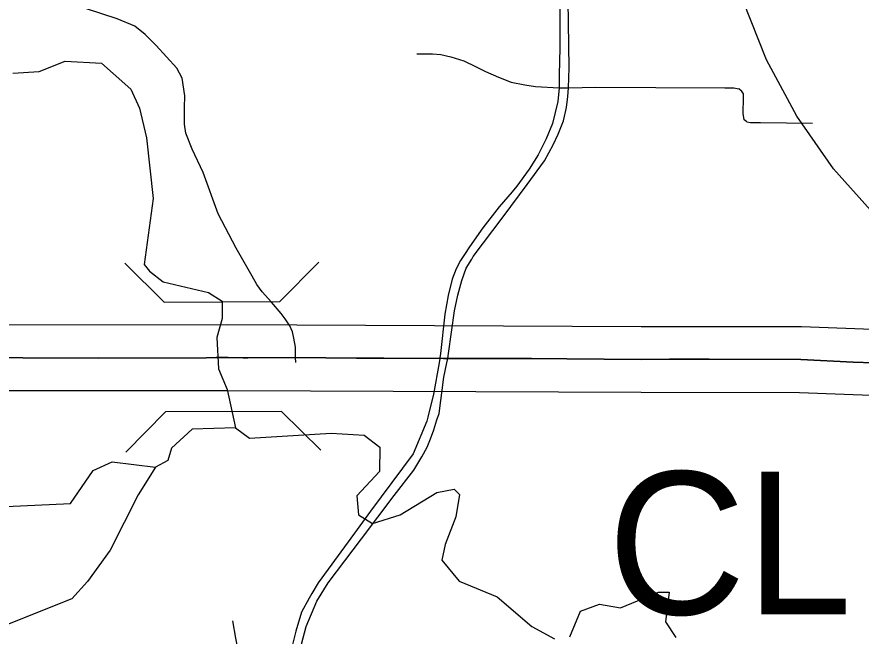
# Model space of a CAD drawing. Extents: x -1403959 to 81668, y -1400582 to 11018.
# Drawn here: x 6293 to 6367.2, y 8404.6 to 8459.1 of the extents above; entities that cross this region are included whole.
import ezdxf

# ---------------------------------------------------------------- set-up
doc = ezdxf.new("R2010")
doc.units = 0
for name, color, linetype in [('tdCiRRCL', 7, 'Continuous'), ('tdCiSectNmbr', 7, 'Continuous'), ('tdCiSectTwpRng', 7, 'Continuous'), ('tdCoDivCarto', 7, 'Continuous'), ('tdCoShieldCoRteHrd', 7, 'Continuous'), ('tdCoSurfBitum', 7, 'Continuous'), ('tdCoSurfEarth', 7, 'Continuous'), ('tdCoSurfGravel', 7, 'Continuous')]:
    doc.layers.add(name, color=color, linetype=linetype)

msp = doc.modelspace()

# ---------------------------------------------------------------- linework, layer by layer
at = {"layer": 'tdCiRRCL'}
for points in [[(6370.097, 8428.604), (6366.524, 8428.721), (6361.93, 8428.937), (6353.866, 8428.975), (6350.37, 8428.975), (6347.907, 8428.956), (6341.346, 8429.014), (6338.223, 8429.033), (6335.909, 8429.035), (6330.477, 8429.035), (6325.241, 8429.067), (6322.841, 8429.069), (6317.45, 8429.118), (6313.267, 8429.101), (6312.869, 8429.104), (6311.546, 8429.113), (6310.504, 8429.108), (6309.611, 8429.103), (6300.171, 8429.052), (6293.486, 8429.104), (6291.102, 8429.119)], [(6291.102, 8429.119), (6293.486, 8429.104), (6300.171, 8429.052), (6309.611, 8429.103), (6310.504, 8429.108), (6311.546, 8429.113), (6312.869, 8429.104), (6313.267, 8429.101), (6317.45, 8429.118), (6322.841, 8429.069), (6325.241, 8429.067), (6330.477, 8429.035), (6335.909, 8429.035), (6338.223, 8429.033), (6341.346, 8429.014), (6347.907, 8428.956), (6350.37, 8428.975), (6353.866, 8428.975), (6361.93, 8428.937), (6366.524, 8428.721), (6370.097, 8428.604)]]:
    msp.add_lwpolyline(points, dxfattribs=at)
at = {"layer": 'tdCiSectNmbr'}
for points in [[(6339.618, 8470.143), (6340.057, 8468.896), (6340.375, 8467.726), (6340.642, 8466.212), (6340.693, 8465.283), (6340.72, 8458.983)], [(6341.494, 8452.856), (6341.539, 8454.626), (6341.406, 8464.556)], [(6340.72, 8458.983), (6340.731, 8456.352), (6340.68, 8454.05), (6340.669, 8452.868)], [(6332.973, 8437.793), (6333.109, 8438.023), (6335.729, 8441.493), (6337.854, 8444.35), (6339.389, 8446.451), (6340.144, 8447.844), (6340.569, 8448.789), (6341.042, 8449.946), (6341.301, 8451.126), (6341.443, 8452.094), (6341.494, 8452.856)], [(6340.669, 8452.868), (6340.553, 8451.658), (6340.082, 8449.737), (6339.522, 8448.363), (6338.823, 8446.976), (6338.034, 8445.704), (6336.955, 8444.201)], [(6336.955, 8444.201), (6336.532, 8443.713), (6335.375, 8442.39), (6333.959, 8440.549), (6332.778, 8438.873), (6332.332, 8438.204)], [(6332.332, 8438.204), (6331.975, 8437.668), (6331.598, 8436.936), (6331.267, 8436.016), (6330.889, 8434.575), (6330.606, 8432.946), (6330.237, 8429.479), (6330.178, 8429.08)], [(6330.858, 8429.036), (6330.945, 8429.476), (6331.456, 8433.23), (6331.763, 8434.599), (6332.093, 8435.898), (6332.495, 8436.984), (6332.973, 8437.793)], [(6330.172, 8429.035), (6330.114, 8428.641), (6329.614, 8425.887), (6329.113, 8423.861)], [(6329.918, 8423.624), (6330.105, 8424.185), (6330.534, 8427.381), (6330.781, 8428.639), (6330.858, 8429.036)], [(6329.113, 8423.861), (6329.024, 8423.502), (6327.811, 8420.647)], [(6318.399, 8405.441), (6319.334, 8407.676), (6320.336, 8409.265), (6323.287, 8413.161), (6326.144, 8416.962), (6327.867, 8419.205), (6328.599, 8420.362), (6329.048, 8421.236), (6329.355, 8421.944), (6329.628, 8422.754), (6329.918, 8423.624)], [(6327.811, 8420.647), (6324.064, 8415.579), (6322.65, 8413.652), (6319.461, 8409.286), (6318.9, 8408.346), (6318.665, 8407.915), (6318.006, 8406.705), (6317.497, 8405.011), (6317.192, 8403.736), (6317.007, 8402.369), (6316.975, 8401.814), (6316.895, 8392.972), (6316.872, 8391.086)], [(6317.487, 8349.616), (6317.526, 8359.599), (6317.526, 8365.776), (6317.573, 8371.772), (6317.616, 8377.882), (6317.668, 8385.254), (6317.692, 8390.235), (6317.691, 8391.066), (6317.738, 8400.931), (6317.786, 8402.418), (6317.998, 8403.882), (6318.399, 8405.441)]]:
    msp.add_lwpolyline(points, dxfattribs=at)
at = {"layer": 'tdCiSectTwpRng'}
for points in [[(6317.482, 8429.118), (6317.476, 8429.513), (6317.469, 8430.026), (6317.335, 8430.809), (6317.202, 8431.381), (6316.973, 8431.915), (6316.572, 8432.526), (6316.209, 8433.003), (6315.351, 8433.995), (6314.549, 8434.892), (6314.072, 8435.541), (6313.652, 8436.285), (6312.259, 8438.747), (6310.675, 8441.762), (6309.339, 8445.401), (6308.393, 8447.456), (6307.828, 8448.887), (6307.695, 8449.669), (6307.695, 8451.111), (6307.745, 8452.16), (6307.495, 8453.708), (6307.03, 8454.606), (6305.21, 8456.591), (6304.257, 8457.572), (6303.326, 8458.288), (6301.796, 8458.954), (6295.132, 8461.148)], [(6328.148, 8455.857), (6329.531, 8455.873), (6330.247, 8455.793), (6331.138, 8455.602), (6332.283, 8455.253), (6333.3, 8454.744), (6334.191, 8454.298), (6335.32, 8453.805), (6336.449, 8453.376), (6337.642, 8453.138), (6338.596, 8452.994), (6340.669, 8452.868), (6341.494, 8452.856)], [(6341.494, 8452.856), (6343.883, 8452.926), (6349.16, 8452.882), (6355.242, 8452.853), (6356.046, 8452.853), (6356.475, 8452.776)], [(6356.692, 8452.61), (6356.475, 8452.776)], [(6357.176, 8449.87), (6356.953, 8450.06), (6356.85, 8450.601), (6356.894, 8452.019), (6356.879, 8452.341), (6356.719, 8452.59), (6356.692, 8452.61)], [(6357.176, 8449.87), (6357.493, 8449.812), (6358.385, 8449.812), (6362.947, 8449.768)], [(6317.488, 8428.685), (6317.482, 8429.118)], [(6312.532, 8394.962), (6312.549, 8400.182), (6312.567, 8400.892), (6312.584, 8401.75), (6312.549, 8402.434), (6312.444, 8403.222), (6312.217, 8404.396), (6311.972, 8405.92)]]:
    msp.add_lwpolyline(points, dxfattribs=at)
at = {"layer": 'tdCoDivCarto'}
for points in [[(6197.976, 8431.668), (6212.584, 8431.981), (6251.367, 8431.941), (6271.214, 8432.006), (6285.237, 8432.006), (6311.516, 8432.016), (6347.875, 8431.859), (6361.972, 8431.839), (6373.68, 8431.409), (6399.675, 8431.312)], [(6198.489, 8425.85), (6212.659, 8426.178), (6251.325, 8426.137), (6271.176, 8426.203), (6285.28, 8426.202), (6311.511, 8426.212), (6347.872, 8426.055), (6361.822, 8426.036), (6373.594, 8425.606), (6399.641, 8425.508)]]:
    msp.add_lwpolyline(points, dxfattribs=at)
at = {"layer": 'tdCoSurfBitum'}
for points in [[(6292.616, 8454.158), (6294.907, 8454.302), (6297.201, 8455.21), (6300.407, 8455.045), (6302.995, 8452.745), (6303.753, 8451.063), (6304.354, 8448.465), (6304.947, 8443.119), (6304.163, 8437.32), (6304.619, 8436.708), (6305.837, 8435.787), (6309.805, 8434.856), (6311.024, 8434.088), (6311.018, 8432.562), (6310.555, 8430.884), (6310.698, 8428.135), (6311.455, 8426.3), (6312.206, 8422.938), (6308.388, 8422.8), (6306.549, 8421.127), (6306.24, 8420.06), (6305.169, 8419.453)], [(6312.206, 8422.938), (6313.425, 8422.017), (6320.604, 8422.449), (6323.505, 8422.285), (6324.876, 8421.212), (6324.868, 8419.074), (6322.875, 8416.944), (6323.022, 8415.264), (6324.241, 8414.496), (6326.688, 8415.25), (6329.902, 8417.223), (6331.43, 8417.523), (6331.886, 8417.063), (6331.574, 8415.079), (6330.649, 8412.639), (6330.339, 8411.267), (6331.86, 8409.429), (6335.214, 8408.042), (6338.259, 8405.436), (6340.242, 8404.359)], [(6292.023, 8415.99), (6297.674, 8416.275), (6299.67, 8419.168), (6301.352, 8419.925), (6305.169, 8419.453), (6303.633, 8417.016), (6301.173, 8412.139), (6299.178, 8409.398), (6297.798, 8407.877), (6291.374, 8405.305)], [(6341.616, 8404.507), (6342.541, 8406.794), (6344.223, 8407.398), (6346.054, 8407.086), (6349.419, 8408.447), (6350.335, 8408.444), (6350.021, 8405.85), (6350.932, 8404.472)]]:
    msp.add_lwpolyline(points, dxfattribs=at)
at = {"layer": 'tdCoSurfEarth'}
for p, q in [((6305.916, 8433.995), (6302.452, 8437.425)), ((6316.085, 8434.05), (6319.515, 8437.516)), ((6305.916, 8433.995), (6316.085, 8434.05)), ((6306.039, 8424.322), (6302.541, 8420.784)), ((6316.228, 8424.377), (6306.039, 8424.322)), ((6316.228, 8424.377), (6319.695, 8420.947))]:
    msp.add_line(p, q, dxfattribs=at)
at = {"layer": 'tdCoSurfGravel'}
msp.add_lwpolyline([(6429.012, 8459.801), (6426.849, 8454.59), (6424.094, 8449.667), (6420.784, 8445.099), (6416.964, 8440.947), (6412.685, 8437.269), (6408.007, 8434.116), (6402.994, 8431.529), (6397.712, 8429.544), (6393.052, 8428.348), (6387.599, 8429.798), (6382.353, 8431.873), (6377.384, 8434.546), (6372.761, 8437.779), (6368.547, 8441.53), (6364.799, 8445.747), (6361.567, 8450.371), (6358.898, 8455.341), (6356.825, 8460.589)], dxfattribs=at)
msp.add_lwpolyline([(6429.012, 8459.801), (6426.849, 8454.59), (6424.094, 8449.667), (6420.784, 8445.099), (6416.964, 8440.947), (6412.685, 8437.269), (6408.007, 8434.116), (6402.994, 8431.529), (6397.712, 8429.544), (6393.052, 8428.348), (6387.599, 8429.798), (6382.353, 8431.873), (6377.384, 8434.546), (6372.761, 8437.779), (6368.547, 8441.53), (6364.799, 8445.747), (6361.567, 8450.371), (6358.898, 8455.341), (6356.825, 8460.589)], dxfattribs=at)

# ---------------------------------------------------------------- texts
at = {"layer": 'tdCoShieldCoRteHrd'}
msp.add_text('CLIVE', height=12.5746, rotation=359.99008, dxfattribs=at).set_placement((6344.924, 8406.496))

doc.saveas('drawing.dxf')
